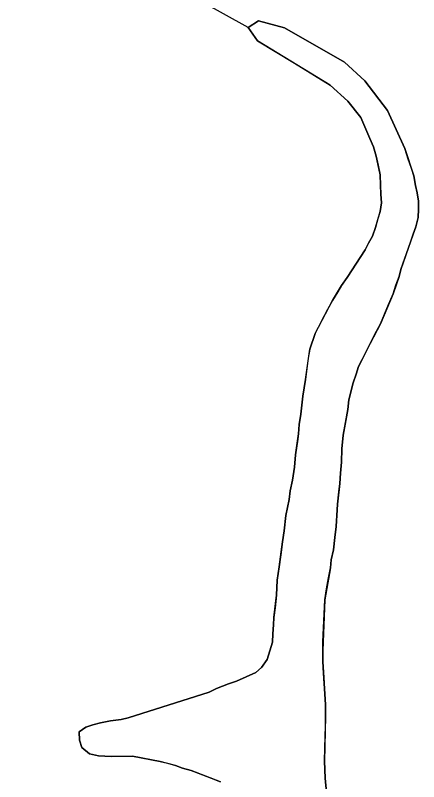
# Model space of a CAD drawing. Extents: x 3245246 to 3283090, y 806824 to 832173.
# Drawn here: x 3270907.4 to 3271071.5, y 828875.6 to 829187.6 of the extents above; entities that cross this region are included whole.
import ezdxf

# ---------------------------------------------------------------- set-up
doc = ezdxf.new("R2010")
doc.units = 0
doc.layers.add('V-SITE-VEGE', color=7, linetype='Continuous')
doc.layers.add('V-TOPO-SHOR', color=7, linetype='Continuous')

msp = doc.modelspace()

# ---------------------------------------------------------------- linework, layer by layer
at = {"layer": 'V-SITE-VEGE'}
for p, q in [((3271002.12, 829182.65), (3271006.32, 829185.31)), ((3271005.97, 829177.22), (3271002.12, 829182.65)), ((3271006.32, 829185.31), (3271016.93, 829182.5)), ((3271016.93, 829182.5), (3271041.26, 829168.54)), ((3271035.55, 829159.19), (3271005.97, 829177.22)), ((3271041.26, 829168.54), (3271049.54, 829160.96)), ((3271049.54, 829160.96), (3271058.75, 829148.87)), ((3271042.64, 829152.67), (3271035.55, 829159.19)), ((3271048.01, 829146.01), (3271042.64, 829152.67)), ((3271058.75, 829148.87), (3271065.82, 829133.4)), ((3271051.61, 829137.49), (3271048.01, 829146.01)), ((3271053.09, 829134.01), (3271051.61, 829137.49)), ((3271054.21, 829130.2), (3271053.09, 829134.01)), ((3271065.82, 829133.4), (3271069.54, 829122.29)), ((3271055.77, 829122.59), (3271054.21, 829130.2)), ((3271056.12, 829114.83), (3271055.77, 829122.59)), ((3271069.54, 829122.29), (3271070.14, 829118.32)), ((3271070.14, 829118.32), (3271070.94, 829115.37)), ((3271056.39, 829111.21), (3271056.12, 829114.83)), ((3271070.94, 829115.37), (3271071.39, 829111.92)), ((3271055.8, 829107.78), (3271056.39, 829111.21)), ((3271071.39, 829111.92), (3271071.48, 829108.65)), ((3271053.93, 829101.27), (3271055.8, 829107.78)), ((3271071.48, 829108.65), (3271071.24, 829105.21)), ((3271071.24, 829105.21), (3271070.3, 829101.44)), ((3271070.3, 829101.44), (3271069.2, 829098.53)), ((3271052.65, 829097.68), (3271053.93, 829101.27)), ((3271069.2, 829098.53), (3271064.24, 829084.17)), ((3271051.04, 829094.79), (3271052.65, 829097.68)), ((3271042.47, 829080.86), (3271049.77, 829092.07)), ((3271049.77, 829092.07), (3271051.04, 829094.79)), ((3271064.24, 829084.17), (3271063.49, 829081.26)), ((3271040.16, 829077.63), (3271042.47, 829080.86)), ((3271063.49, 829081.26), (3271061.1, 829074.25)), ((3271036.41, 829071.51), (3271040.16, 829077.63)), ((3271061.1, 829074.25), (3271056.01, 829061.96)), ((3271029.41, 829058.06), (3271036.41, 829071.51)), ((3271056.01, 829061.96), (3271051.71, 829053.96)), ((3271027.2, 829051.73), (3271029.41, 829058.06)), ((3271025.39, 829039.37), (3271027.2, 829051.73)), ((3271051.71, 829053.96), (3271047.03, 829044.59)), ((3271047.03, 829044.59), (3271046.1, 829041.51)), ((3271024.97, 829035.94), (3271025.39, 829039.37)), ((3271046.1, 829041.51), (3271044.82, 829037.92)), ((3271024.38, 829032.51), (3271024.97, 829035.94)), ((3271044.82, 829037.92), (3271043.12, 829031.07)), ((3271023.53, 829025.29), (3271024.38, 829032.51)), ((3271043.12, 829031.07), (3271042.69, 829027.12)), ((3271042.69, 829027.12), (3271040.74, 829016.65)), ((3271022.92, 829021), (3271023.53, 829025.29)), ((3271022.67, 829017.22), (3271022.92, 829021)), ((3271021.45, 829008.63), (3271022.67, 829017.22)), ((3271040.74, 829016.65), (3271040.28, 829011.15)), ((3271040.28, 829011.15), (3271040.16, 829005.64)), ((3271021, 829003.65), (3271021.45, 829008.63)), ((3271040.16, 829005.64), (3271039.72, 829001.18)), ((3271020.2, 828998.33), (3271021, 829003.65)), ((3271039.72, 829001.18), (3271039.46, 828997.05)), ((3271019.24, 828994.04), (3271020.2, 828998.33)), ((3271039.46, 828997.05), (3271038.41, 828988.63)), ((3271018.82, 828990.43), (3271019.24, 828994.04)), ((3271017.47, 828983.92), (3271018.82, 828990.43)), ((3271038.41, 828988.63), (3271037.87, 828979.52)), ((3271016.82, 828977.73), (3271017.47, 828983.92)), ((3271016.04, 828973.27), (3271016.82, 828977.73)), ((3271037.87, 828979.52), (3271037.43, 828975.05)), ((3271037.43, 828975.05), (3271036.81, 828970.07)), ((3271014.78, 828963.14), (3271016.04, 828973.27)), ((3271036.81, 828970.07), (3271035.86, 828965.96)), ((3271035.86, 828965.96), (3271035.61, 828962.69)), ((3271013.98, 828957.64), (3271014.78, 828963.14)), ((3271035.61, 828962.69), (3271033.27, 828949.65)), ((3271013.68, 828951.62), (3271013.98, 828957.64)), ((3271012.62, 828942.52), (3271013.68, 828951.62)), ((3271033.27, 828949.65), (3271032.48, 828929)), ((3271012.38, 828939.42), (3271012.62, 828942.52)), ((3271012.13, 828935.81), (3271012.38, 828939.42)), ((3271012.05, 828932.37), (3271012.13, 828935.81)), ((3271009.84, 828925.35), (3271012.05, 828932.37)), ((3271032.48, 828929), (3271032.55, 828924.52)), ((3271007.53, 828922.13), (3271009.84, 828925.35)), ((3271032.55, 828924.52), (3271033.55, 828906.93)), ((3271005.25, 828920.11), (3271007.53, 828922.13)), ((3270997.42, 828916.49), (3271005.25, 828920.11)), ((3270989.26, 828913.57), (3270994.13, 828915.53)), ((3270994.13, 828915.53), (3270997.42, 828916.49)), ((3270953.35, 828901.6), (3270986.3, 828912.08)), ((3270986.3, 828912.08), (3270989.26, 828913.57)), ((3271033.55, 828906.93), (3271033.62, 828902.28)), ((3271033.62, 828902.28), (3271033.23, 828884.03)), ((3270936.05, 828897.84), (3270939, 828898.81)), ((3270939, 828898.81), (3270942.12, 828899.6)), ((3270942.12, 828899.6), (3270946.09, 828900.38)), ((3270946.09, 828900.38), (3270950.41, 828900.98)), ((3270950.41, 828900.98), (3270953.35, 828901.6)), ((3270933.43, 828896), (3270936.05, 828897.84)), ((3270933.52, 828892.56), (3270933.43, 828896)), ((3270934.49, 828889.61), (3270933.52, 828892.56)), ((3270937.54, 828886.96), (3270934.49, 828889.61)), ((3270941.31, 828886.19), (3270937.54, 828886.96)), ((3270946.47, 828885.9), (3270941.31, 828886.19)), ((3270955.08, 828886.06), (3270946.47, 828885.9)), ((3270966.4, 828883.92), (3270955.08, 828886.06)), ((3270972.57, 828882.24), (3270966.4, 828883.92)), ((3271033.23, 828884.03), (3271033.43, 828877.14)), ((3270975.47, 828881.15), (3270972.57, 828882.24)), ((3270978.9, 828880.21), (3270975.47, 828881.15)), ((3270990.85, 828875.65), (3270978.9, 828880.21)), ((3271033.43, 828877.14), (3271033.99, 828871.27))]:
    msp.add_line(p, q, dxfattribs=at)
at = {"layer": 'V-TOPO-SHOR'}
for points in [[(3271002.12, 829182.65), (3270983.3, 829193.08), (3270947.36, 829217.06), (3270931.39, 829229.05), (3270907.43, 829257.03), (3270911.43, 829277), (3270919.43, 829300.96), (3270943.41, 829328.91), (3270953.01, 829336.63)], [(3271033.99, 828871.27), (3271033.43, 828877.14), (3271033.23, 828884.03), (3271033.34, 828889.37), (3271033.44, 828893.84), (3271033.54, 828898.32), (3271033.62, 828902.28), (3271033.55, 828906.93), (3271033.3, 828911.42), (3271033.05, 828915.55), (3271032.8, 828919.86), (3271032.55, 828924.52), (3271032.48, 828929), (3271032.56, 828932.61), (3271033.27, 828949.65), (3271034.05, 828954.11), (3271034.84, 828958.57), (3271035.61, 828962.69), (3271035.86, 828965.96), (3271036.81, 828970.07), (3271037.43, 828975.05), (3271037.87, 828979.52), (3271038.14, 828983.99), (3271038.41, 828988.63), (3271039.04, 828993.61), (3271039.46, 828997.05), (3271039.72, 829001.18), (3271040.16, 829005.64), (3271040.28, 829011.15), (3271040.74, 829016.65), (3271041.71, 829021.8), (3271042.69, 829027.12), (3271043.12, 829031.07), (3271044.82, 829037.92), (3271046.1, 829041.51), (3271047.03, 829044.59), (3271048.46, 829047.49), (3271050.27, 829051.07), (3271051.71, 829053.96), (3271054.4, 829059.07), (3271056.01, 829061.96), (3271059.28, 829069.81), (3271061.1, 829074.25), (3271062.21, 829077.67), (3271063.49, 829081.26), (3271064.24, 829084.17), (3271068.1, 829095.29), (3271069.2, 829098.53), (3271070.3, 829101.44), (3271071.24, 829105.21), (3271071.48, 829108.65), (3271071.39, 829111.92), (3271070.94, 829115.38), (3271070.14, 829118.32), (3271069.54, 829122.29), (3271068.57, 829125.24), (3271067.28, 829129.06), (3271065.82, 829133.4), (3271058.75, 829148.87), (3271049.54, 829160.96), (3271041.26, 829168.54), (3271016.93, 829182.5), (3271006.32, 829185.31), (3271002.12, 829182.65), (3271005.97, 829177.22), (3271020.93, 829168.12), (3271035.55, 829159.19), (3271042.64, 829152.67), (3271048.01, 829146.01), (3271051.61, 829137.49), (3271053.09, 829134.01)], [(3271053.09, 829134.01), (3271054.21, 829130.2), (3271054.99, 829126.57), (3271055.77, 829122.59), (3271056.02, 829118.11), (3271056.12, 829114.83), (3271056.39, 829111.21), (3271055.79, 829107.78), (3271054.87, 829104.7), (3271053.93, 829101.27), (3271052.65, 829097.68), (3271051.04, 829094.79), (3271049.77, 829092.07), (3271042.47, 829080.86), (3271040.16, 829077.63), (3271038.56, 829075.08), (3271036.41, 829071.51), (3271034.44, 829067.77), (3271031.74, 829062.66), (3271029.41, 829058.06), (3271027.2, 829051.73), (3271026.6, 829047.96), (3271025.39, 829039.37), (3271024.97, 829035.94), (3271024.38, 829032.51), (3271023.96, 829028.9), (3271023.53, 829025.29), (3271022.92, 829021), (3271022.67, 829017.22), (3271022.26, 829014.13), (3271021.45, 829008.63), (3271021, 829003.65), (3271020.2, 828998.33), (3271019.24, 828994.04), (3271018.82, 828990.43), (3271017.47, 828983.92), (3271016.82, 828977.73), (3271016.04, 828973.27), (3271015.41, 828967.95), (3271014.78, 828963.14), (3271013.98, 828957.64), (3271013.68, 828951.62), (3271013.05, 828946.47), (3271012.62, 828942.52), (3271012.38, 828939.42), (3271012.13, 828935.81), (3271012.05, 828932.37), (3271009.84, 828925.35), (3271007.53, 828922.13), (3271005.25, 828920.11), (3270997.42, 828916.49), (3270994.13, 828915.53), (3270989.26, 828913.57), (3270986.3, 828912.08), (3270953.35, 828901.6), (3270950.41, 828900.98), (3270946.09, 828900.38), (3270942.12, 828899.6), (3270939, 828898.81), (3270936.05, 828897.84), (3270933.43, 828896), (3270933.52, 828892.56), (3270934.49, 828889.61), (3270937.54, 828886.96), (3270941.31, 828886.19), (3270946.47, 828885.91), (3270950.43, 828885.99), (3270955.08, 828886.06), (3270966.4, 828883.92), (3270969.32, 828883.17), (3270972.57, 828882.24), (3270975.47, 828881.15), (3270978.9, 828880.21), (3270981.8, 828879.12), (3270987.1, 828877.11), (3270990.85, 828875.65)]]:
    msp.add_lwpolyline(points, dxfattribs=at)

doc.saveas('drawing.dxf')
